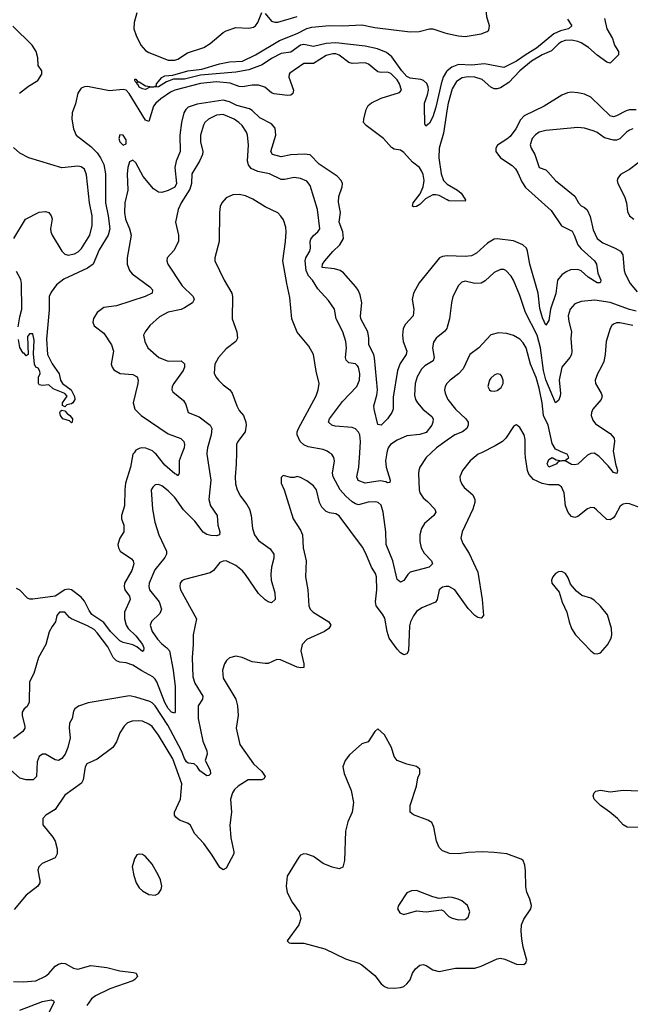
# Model space of a CAD drawing. Header units: inches. Extents: x 1954678 to 2060271, y 904822 to 1016299.
# Tile 347 of 403: x 2027349 to 2031135, y 976577 to 982687. Entities that reach past the tile are written whole.
import ezdxf

# ---------------------------------------------------------------- set-up
doc = ezdxf.new("R2010")
doc.units = ezdxf.units.IN
doc.header["$MEASUREMENT"] = 0
for name, color, linetype in [('C0927', 7, 'Continuous'), ('C0928', 7, 'Continuous'), ('C0937', 7, 'Continuous'), ('C0938', 7, 'Continuous')]:
    doc.layers.add(name, color=color, linetype=linetype)

msp = doc.modelspace()

# ---------------------------------------------------------------- linework, layer by layer
at = {"layer": 'C0927', "color": 5}
for points, elevation in [([(2028692.8, 980000), (2028692, 979928), (2028684.1, 979850), (2028687.9, 979807.9), (2028698, 979770), (2028717.3, 979730), (2028758.2, 979678.2), (2028773.6, 979650), (2028783.6, 979610), (2028792.9, 979530), (2028805.2, 979490), (2028830, 979455.6), (2028903, 979403), (2028923.9, 979370), (2028925.1, 979345.1), (2028910.2, 979290), (2028905.8, 979245.8), (2028908, 979208), (2028930.3, 979130), (2028932, 979090), (2028910, 979067.6), (2028890, 979073.6), (2028870, 979086.9), (2028830, 979126.6), (2028750, 979244.8), (2028730, 979266.5), (2028690, 979300.2), (2028630, 979328.1), (2028610, 979327.7), (2028590, 979319.1), (2028550, 979268.2), (2028530, 979253.5), (2028370, 979214), (2028354.4, 979205.6), (2028343.7, 979190), (2028341.7, 979170), (2028346.3, 979150), (2028444.9, 978970), (2028423.9, 978870), (2028425.4, 978810), (2028418.6, 978730), (2028423.5, 978610), (2028434.1, 978570), (2028484.6, 978490), (2028482.7, 978470), (2028455.2, 978430), (2028454.8, 978350), (2028485, 978210), (2028510.2, 978150), (2028511.1, 978130), (2028499.4, 978090), (2028530.2, 978030), (2028532.2, 978007.8), (2028522.4, 977997.6), (2028510, 977995.4), (2028466.3, 978026.3), (2028450, 978052.8), (2028431.3, 978070), (2028392.8, 978072.8), (2028382.4, 978082.4), (2028370, 978101.5), (2028352.1, 978150), (2028268, 978310), (2028190, 978428.6), (2028170, 978448), (2028155.5, 978455.5), (2028070, 978483.4), (2028029.5, 978490.5), (2027773.3, 978446.8), (2027713.1, 978426.9), (2027690.3, 978410), (2027683.4, 978396.6), (2027674.4, 978350), (2027659, 978321), (2027655.9, 978290), (2027661.7, 978230), (2027647.6, 978170), (2027630.2, 978130), (2027610, 978103.1), (2027590, 978089.8), (2027570, 978094.8), (2027510, 978129.7), (2027490, 978129.6), (2027470, 978115.6), (2027457.8, 978082.2), (2027452.4, 977990), (2027432.7, 977970), (2027390, 977968.9), (2027350, 977980.8), (2027250, 978068.6)], 560), ([(2028509.4, 980000), (2028508.4, 979990), (2028534, 979830), (2028522.2, 979710), (2028531.2, 979670), (2028573.8, 979610), (2028578, 979550), (2028590.3, 979510), (2028587.3, 979490), (2028570, 979484.5), (2028534.4, 979485.6), (2028510, 979491.8), (2028485.9, 979505.9), (2028434.6, 979574.6), (2028365.3, 979645.3), (2028310, 979721.5), (2028270, 979762.8), (2028230, 979795.3), (2028210, 979802.3), (2028190, 979799.7), (2028173.8, 979786.2), (2028165.2, 979770), (2028172.1, 979650), (2028186, 979570), (2028212.7, 979490), (2028260.2, 979390), (2028260.2, 979370), (2028249.1, 979350), (2028187.3, 979272.7), (2028152.1, 979190), (2028150.1, 979170), (2028154.2, 979150), (2028214, 979074), (2028227.6, 979030), (2028217.9, 979002.1), (2028167, 978953), (2028158.5, 978930), (2028171.2, 978890), (2028203.5, 978843.5), (2028230, 978814.1), (2028262.3, 978790), (2028277, 978770), (2028300.1, 978650), (2028312.2, 978550), (2028312.7, 978387.3), (2028310, 978382.9), (2028290, 978389.2), (2028270, 978412.1), (2028248, 978450), (2028198.9, 978578.9), (2028190, 978595.4), (2028174.8, 978610), (2028105.7, 978645.7), (2028050, 978682.4), (2028010, 978695.3), (2027970, 978699.8), (2027950, 978708.5), (2027929.5, 978729.5), (2027894.6, 978794.6), (2027830, 978882.8), (2027810, 978903), (2027770, 978926.6), (2027669.6, 978969.6), (2027657.3, 978977.2), (2027630, 979009.6), (2027596, 979010), (2027579.1, 978990), (2027571.3, 978950), (2027550, 978922), (2027532.1, 978887.9), (2027511.6, 978810), (2027466, 978730), (2027437.4, 978630), (2027410, 978577.2), (2027407.8, 978452.2), (2027395.1, 978424.9), (2027377.3, 978410), (2027365.5, 978390), (2027364.9, 978370), (2027381.2, 978301.2), (2027381.5, 978290), (2027368.9, 978270), (2027310, 978226)], 540), ([(2028058.9, 980000), (2028051.4, 979990), (2028035.3, 979910), (2028005.4, 979810), (2028000.5, 979770), (2027999.1, 979670), (2027980.8, 979610), (2027980.9, 979590), (2027994, 979550), (2027994.9, 979510), (2027970, 979469.6), (2027958.5, 979430), (2027961.8, 979410), (2027972.6, 979390), (2028042.3, 979342.3), (2028052.6, 979330), (2028056.9, 979310), (2028043.5, 979270), (2027999.7, 979190), (2027996.5, 979170), (2028000.2, 979150), (2028029.2, 979110), (2028035, 979090), (2027998.9, 979010), (2027998.7, 978970), (2028008.9, 978930), (2028022.5, 978910), (2028070, 978864.3), (2028111.1, 978810), (2028117.8, 978790), (2028116.4, 978770), (2028110, 978765.7), (2028074.7, 978794.7), (2028050, 978806.9), (2027990, 978822.5), (2027970, 978831.9), (2027912.3, 978890), (2027870, 978946.4), (2027796.9, 978996.9), (2027780, 979020), (2027750, 979078.7), (2027730, 979102.8), (2027670, 979148.5), (2027650, 979152.7), (2027630, 979148.3), (2027569.7, 979110.3), (2027430.5, 979090.5), (2027411.5, 979091.5), (2027397.7, 979097.7), (2027350, 979146.6), (2027330, 979157.2)], 520), ([(2028356.7, 980000), (2028337.8, 979950), (2028336.9, 979870), (2028330, 979857), (2028324.2, 979864.2), (2028310, 979868.8), (2028250, 979922), (2028195.9, 979990), (2028184.7, 980000)], 520), ([(2029900.8, 980000), (2029869.1, 979970), (2029830.2, 979910), (2029823.1, 979890), (2029822.3, 979870), (2029824.9, 979770), (2029829.1, 979750), (2029850, 979720.3), (2029878, 979698), (2029923.1, 979650), (2029928.5, 979630), (2029915.8, 979610), (2029858.3, 979561.7), (2029840.7, 979530), (2029829.3, 979490), (2029830.2, 979450), (2029838.6, 979410), (2029857.4, 979377.4), (2029902.4, 979330), (2029908, 979310), (2029886.8, 979290), (2029770, 979259.1), (2029754.8, 979245.2), (2029730, 979206), (2029710, 979197), (2029690, 979213.2), (2029662.6, 979330), (2029621.2, 979430), (2029618.4, 979510), (2029602.9, 979630), (2029590, 979675.1), (2029572, 979692), (2029555.2, 979695.2), (2029510, 979692.4), (2029450, 979677.5), (2029430, 979682.3), (2029410, 979694.9), (2029371.1, 979730), (2029336.3, 979770), (2029292.9, 979850), (2029287.6, 979872.4), (2029299.8, 979950), (2029296.4, 979970), (2029284.2, 979990), (2029269.3, 980000)], 560), ([(2029625, 980000), (2029617.9, 979950), (2029620.4, 979910), (2029646.3, 979830), (2029644, 979816), (2029630, 979813.7), (2029619.5, 979819.5), (2029584.7, 979824.7), (2029490.6, 979810.6), (2029447.5, 979827.5), (2029440.3, 979850), (2029452.7, 979910), (2029458, 980000)], 540), ([(2030000, 979169.8), (2029990, 979170.6), (2029970, 979165.3), (2029950.3, 979150), (2029937.4, 979090), (2029927, 979073), (2029841.8, 979038.2), (2029810, 979013.8), (2029790, 978988.5), (2029771.6, 978950), (2029766.5, 978926.5), (2029760.3, 978770), (2029750, 978752), (2029730, 978746.3), (2029710, 978758.5), (2029690, 978780.4), (2029640.7, 978850), (2029626.9, 978890), (2029613, 978973), (2029598.9, 978998.8), (2029559.5, 979050), (2029554.5, 979074.5), (2029562.9, 979150), (2029560.2, 979230), (2029554.4, 979250), (2029530.7, 979290), (2029495.4, 979375.4), (2029474.3, 979414.3), (2029330, 979607.4), (2029310, 979620.3), (2029270, 979627.7), (2029250, 979636.2), (2029222, 979662), (2029207.9, 979690), (2029190, 979769.5), (2029170, 979794.5), (2029130, 979825.4), (2029090, 979846.6), (2029070, 979852.7), (2029050, 979845.2), (2029030, 979846), (2028982, 979858), (2028970, 979846), (2028970.7, 979810), (2028988.8, 979768.8), (2029044.9, 979590), (2029090, 979519.5), (2029102, 979490), (2029106.7, 979410), (2029124.4, 979330), (2029121.2, 979230), (2029136.1, 979150), (2029141.2, 979050), (2029150.2, 979030), (2029168.9, 979010), (2029264.9, 978950), (2029278.4, 978930), (2029266, 978910), (2029238, 978890), (2029130, 978839.8), (2029101.2, 978810), (2029091.1, 978770), (2029111.3, 978690), (2029110, 978667.6), (2029090, 978664.8), (2029070.2, 978669.8), (2028965.7, 978714.3), (2028944.3, 978715.7), (2028890, 978691.8), (2028870, 978691.8), (2028790, 978702.4), (2028729.2, 978730), (2028690, 978738.3), (2028650, 978727.6), (2028630.4, 978710), (2028618.7, 978690), (2028607.4, 978650), (2028610, 978601), (2028688.4, 978470), (2028700.5, 978430), (2028704, 978370), (2028690.4, 978290), (2028714.9, 978190), (2028799.2, 978070), (2028850, 978021.5), (2028870.2, 977990), (2028863.4, 977976.6), (2028850.8, 977969.2), (2028766, 977970), (2028703.1, 977930), (2028681.1, 977910), (2028668, 977890), (2028656.5, 977850), (2028661.8, 977770), (2028652, 977688), (2028658, 977610), (2028677.6, 977522.4), (2028676.5, 977510), (2028630, 977420.7), (2028610, 977411.5), (2028590, 977426.6), (2028543.3, 977503.3), (2028490, 977575), (2028435.5, 977635.5), (2028405.8, 977690), (2028390, 977700.9), (2028340.3, 977720.3), (2028317.3, 977737.3), (2028309.8, 977750), (2028309.1, 977770), (2028346.2, 977850), (2028355.3, 977944.7), (2028299.6, 978099.6), (2028210, 978247.6), (2028170, 978299.8), (2028150, 978315.3), (2028110, 978332.9), (2028083.4, 978336.6), (2028045.5, 978334.5), (2028016.9, 978323.1), (2027997.1, 978302.9), (2027970, 978260.9), (2027950, 978206.6), (2027926, 978170), (2027830, 978097.4), (2027766, 978070), (2027755.2, 978050), (2027743.6, 977970), (2027731.6, 977948.4), (2027630, 977874), (2027570, 977786), (2027510.7, 977750), (2027493.4, 977730), (2027493, 977690), (2027554.9, 977614.9), (2027568.6, 977588.6), (2027581.7, 977541.7), (2027582.2, 977510), (2027570, 977486.4), (2027489.4, 977450.6), (2027467, 977430), (2027462, 977410), (2027474.7, 977345.3), (2027473.7, 977330), (2027461.3, 977310), (2027390, 977254), (2027314.5, 977165.5)], 580), ([(2030000, 977517.8), (2029970, 977528.3), (2029950, 977549.6), (2029933.5, 977590), (2029916.8, 977676.8), (2029904.4, 977704.4), (2029880.3, 977720.3), (2029790, 977753), (2029768.9, 977768.9), (2029769.9, 977810.1), (2029809.8, 977930), (2029818, 977982), (2029829.4, 978010), (2029830, 978035.3), (2029810, 978052.7), (2029750, 978067.3), (2029689.2, 978090), (2029670, 978115.3), (2029653.3, 978170), (2029610, 978249.3), (2029570, 978286), (2029550, 978269.3), (2029510, 978206), (2029470, 978192.3), (2029394, 978126), (2029366.7, 978090), (2029352, 978050), (2029361.5, 978010), (2029403.5, 977903.5), (2029419.5, 977830), (2029410.1, 977770), (2029384, 977710), (2029369, 977651), (2029362.5, 977470), (2029352.7, 977427.3), (2029330, 977418.2), (2029286.8, 977426.8), (2029230, 977451.1), (2029170, 977493.3), (2029130, 977507.8), (2029110, 977509.6), (2029090, 977501.6), (2029079.5, 977490), (2029008.4, 977371.6), (2029000.9, 977310), (2029007.6, 977270), (2029039, 977210), (2029082.7, 977150), (2029091.8, 977110), (2029078.7, 977070), (2029006.8, 976970), (2029018.8, 976958.8), (2029030, 976956.3), (2029110, 976956.5), (2029241.6, 976921.6), (2029370, 976858.3), (2029451.3, 976831.3), (2029470, 976821.3), (2029550, 976754.9), (2029590, 976704.4), (2029610, 976687), (2029630, 976679.5), (2029670, 976677), (2029710, 976680.3), (2029730, 976687.2), (2029750, 976703.1), (2029770, 976728.2), (2029785.1, 976770), (2029803.6, 976796.4), (2029830, 976818.7), (2029850, 976823.1), (2029870, 976817.6), (2029911.3, 976791.3), (2029950, 976779.5), (2030000, 976790.6)], 620), ([(2030000, 977240), (2029950, 977234), (2029910, 977244), (2029810, 977282.7), (2029778.8, 977281.2), (2029750, 977268.7), (2029698, 977190), (2029691.3, 977170), (2029705.2, 977145.2), (2029730, 977134.8), (2029810, 977156.3), (2029870, 977150.7), (2029963.6, 977163.6), (2029976.9, 977156.9), (2030000, 977132.5)], 640), ([(2027310, 976718.5), (2027370, 976715.3), (2027450, 976722.2), (2027510, 976752.3), (2027530, 976768), (2027570, 976813.2), (2027590, 976826.2), (2027610, 976831.3), (2027630.2, 976830.2), (2027682, 976802), (2027710, 976795.4), (2027790, 976817.8), (2027890, 976804.8), (2027970, 976783.5), (2028055.1, 976775.1), (2028070.7, 976770), (2028079.3, 976750), (2028062.6, 976730), (2028050, 976722.9), (2027907.6, 976672.4), (2027819.5, 976630), (2027793.8, 976610), (2027766, 976570)], 580), ([(2027350, 976540.4), (2027490, 976595), (2027544.9, 976604.9), (2027558.5, 976598.6), (2027562.4, 976590), (2027530, 976526)], 560)]:
    msp.add_lwpolyline(points, dxfattribs=dict(at, elevation=elevation))
at = {"layer": 'C0927', "color": 5, "elevation": 620}
msp.add_lwpolyline([(2028090, 977509.3), (2028076.3, 977503.7), (2028060.7, 977479.3), (2028047.4, 977430), (2028055.9, 977375.9), (2028070.4, 977330), (2028090, 977300.5), (2028110, 977280.5), (2028150, 977258), (2028190, 977254), (2028210, 977264), (2028227, 977290), (2028229.6, 977310), (2028221.7, 977350), (2028210, 977375.1), (2028170, 977445.6), (2028130, 977493.6), (2028110, 977507)], close=True, dxfattribs=at)
at = {"layer": 'C0928', "color": 5}
for points, elevation in [([(2028075.3, 982730), (2028058, 982670), (2028057.5, 982630), (2028070.5, 982590), (2028100.9, 982530), (2028130, 982496.4), (2028150, 982483.4), (2028270, 982436.4), (2028310, 982436.3), (2028330, 982442.6), (2028390, 982481.1), (2028490, 982514.3), (2028530, 982540.5), (2028610, 982608.2), (2028630, 982618.8), (2028690, 982638.6), (2028770, 982634.1), (2028797.9, 982642.1), (2028810.7, 982649.3), (2028825, 982670), (2028850, 982733)], 480), ([(2028870, 982726.2), (2028910, 982678.9), (2028930, 982671.3), (2028950, 982671.3), (2029070, 982707.4)], 480), ([(2027349, 982231), (2027404.5, 982275.5), (2027460.9, 982310), (2027486.9, 982350), (2027485.6, 982370), (2027464, 982404), (2027462.4, 982450), (2027451.2, 982490), (2027426.4, 982530), (2027307, 982647)], 480), ([(2030000, 982369.2), (2029995, 982365), (2029974.3, 982330), (2029961.7, 982290), (2029930, 982144), (2029910, 982083.6), (2029890, 982046), (2029867.5, 982027.5), (2029861.5, 982041.4), (2029857.8, 982150), (2029858.8, 982170), (2029878, 982222), (2029883.1, 982250), (2029881.6, 982270), (2029872.3, 982292.3), (2029852.2, 982310), (2029836.7, 982316.7), (2029770, 982324.4), (2029750, 982335.1), (2029717.4, 982370), (2029656.8, 982456.8), (2029623.8, 982483.8), (2029567.3, 982507.4), (2029490, 982523), (2029310, 982543), (2029250, 982538.9), (2029170, 982520.7), (2029110, 982533.7), (2029090, 982528.6), (2029030, 982485.4), (2028970, 982477.8), (2028910, 982446.6), (2028853, 982407), (2028770, 982376.1), (2028690, 982360.9), (2028470, 982342.2), (2028370, 982318), (2028301.8, 982318.2), (2028259, 982301), (2028210, 982271.8), (2028152.4, 982267.6), (2028130, 982254), (2028110, 982257.6), (2028090, 982267.9), (2028083.5, 982283.5), (2028074.7, 982290), (2028077, 982297), (2028070, 982298), (2028062.4, 982310), (2028062, 982318), (2028070, 982319.3), (2028081.7, 982301.7), (2028090, 982302.3), (2028130, 982277.2), (2028170, 982270.3), (2028186.6, 982273.4), (2028198, 982282), (2028197.4, 982290), (2028230, 982328.8), (2028250, 982339.8), (2028297.8, 982342.2), (2028392, 982370), (2028479.2, 982380.8), (2028587.2, 982412.8), (2028650, 982426.3), (2028730, 982429.5), (2028811.1, 982468.9), (2028960.7, 982559.3), (2029070, 982601), (2029130, 982632.8), (2029159.8, 982640.2), (2029270, 982650.9), (2029350, 982648.7), (2029470, 982655.3), (2029550, 982639.9), (2029770, 982611.1), (2029826, 982614.1), (2029890, 982631.6), (2029910, 982631.5), (2029985.7, 982605.7), (2030000, 982602.6)], 460), ([(2030000, 981568.5), (2029950, 981595.4), (2029930, 981600.7), (2029910, 981599.6), (2029865.2, 981574.8), (2029830, 981541.5), (2029810, 981529), (2029790, 981526.6), (2029783.7, 981530), (2029788.7, 981550), (2029832.8, 981607.2), (2029849.5, 981650), (2029855.9, 981690), (2029850, 981726), (2029840.7, 981750), (2029827, 981770), (2029783.8, 981803.8), (2029730, 981863.7), (2029710, 981877.8), (2029670, 981884.4), (2029653.7, 981893.7), (2029605.4, 981950), (2029496.2, 982030), (2029481.6, 982050), (2029482, 982070), (2029497.4, 982130), (2029510, 982155.5), (2029530, 982172.4), (2029590, 982201.3), (2029704.7, 982235.3), (2029716.3, 982250), (2029704.8, 982290), (2029690, 982314), (2029650, 982354.3), (2029630, 982360.8), (2029590, 982358.7), (2029570, 982363.9), (2029511.2, 982411.2), (2029490, 982419.8), (2029410, 982414.6), (2029390, 982421), (2029330, 982468.1), (2029310, 982475.4), (2029290, 982476.3), (2029250, 982465.3), (2029170, 982415.7), (2029110, 982416.2), (2029023.5, 982356.5), (2029018.9, 982350), (2029017.3, 982330), (2029046.2, 982250), (2029043.1, 982230), (2029030, 982219.8), (2029010, 982217.9), (2028926.9, 982226.9), (2028910, 982232.8), (2028868.1, 982268.1), (2028830, 982280.3), (2028790, 982280.1), (2028730, 982269.9), (2028710, 982272.5), (2028653.9, 982293.9), (2028570, 982301.8), (2028470, 982290.8), (2028310, 982249.9), (2028283.2, 982236.8), (2028223.7, 982196.3), (2028193.3, 982170), (2028179, 982150), (2028150, 982055.1), (2028130, 982063.1), (2028027.3, 982230), (2028009.9, 982249.9), (2027990, 982255.1), (2027906.2, 982246.2), (2027770, 982272.3), (2027750, 982271.2), (2027730, 982262.1), (2027709.3, 982230.7), (2027694.2, 982165.8), (2027675, 982110), (2027672.5, 982070), (2027682.2, 982010), (2027699.9, 981970), (2027790, 981901.4), (2027830, 981861.2), (2027850.9, 981830), (2027870, 981789.4), (2027881.6, 981730), (2027881.3, 981550), (2027897.9, 981470), (2027908.1, 981390), (2027897.2, 981350), (2027841.5, 981258.5), (2027803.7, 981170), (2027770, 981146), (2027622.2, 981077.8), (2027578, 981042), (2027544.5, 980995.5), (2027532.7, 980970), (2027532.7, 980887.3), (2027515.1, 980704.9), (2027522, 980610), (2027550, 980550.7), (2027592.9, 980490), (2027602.6, 980450), (2027614, 980430), (2027667.7, 980390), (2027688.5, 980348.5), (2027690.4, 980330), (2027679.3, 980310), (2027670, 980303.5), (2027642, 980298), (2027630, 980285.2), (2027613.6, 980293.6), (2027614, 980310), (2027642.9, 980350), (2027628.3, 980368.3), (2027556.6, 980396.6), (2027530, 980422), (2027490, 980418), (2027470, 980422), (2027465.2, 980430), (2027465.2, 980470), (2027475.3, 980490), (2027474, 980506), (2027464, 980524), (2027449, 980530), (2027442, 980550), (2027434.5, 980614.5), (2027438.9, 980698.9), (2027430, 980738), (2027410, 980738), (2027398, 980722), (2027402, 980610), (2027390, 980602), (2027377, 980617), (2027370, 980618), (2027350, 980652.7), (2027342, 980702)], 480), ([(2030000, 981220.9), (2029999, 981221), (2029970, 981217.2), (2029951, 981209), (2029826.5, 981053.5), (2029790, 980989.3), (2029781.8, 980950), (2029793, 980890), (2029789.2, 980850), (2029741.3, 980798.7), (2029726.8, 980770), (2029722.6, 980730), (2029726.9, 980690), (2029749.4, 980630), (2029745.1, 980610), (2029707.2, 980552.8), (2029691.2, 980510), (2029664.2, 980344.2), (2029664.4, 980270), (2029656.9, 980250), (2029630, 980211.2), (2029590, 980171.8), (2029570, 980176), (2029547.3, 980270), (2029544.5, 980290), (2029562.7, 980357.3), (2029566.8, 980390), (2029549.1, 980589.1), (2029545, 980610), (2029512.8, 980670), (2029513.9, 980710), (2029508.1, 980750), (2029463.9, 980830), (2029461.6, 980850), (2029469.9, 980929.9), (2029460.4, 980980.4), (2029448.3, 981008.3), (2029432.4, 981030), (2029356.9, 981116.9), (2029336, 981130), (2029301, 981141), (2029224.4, 981150), (2029227.2, 981170), (2029241.8, 981190), (2029290, 981249.4), (2029334.3, 981290), (2029356.5, 981330), (2029351.9, 981370), (2029330.5, 981430), (2029337.9, 981490), (2029324.7, 981555.3), (2029326.7, 981590), (2029348.7, 981650), (2029349.9, 981670), (2029342.2, 981690), (2029317, 981717), (2029206.3, 981790), (2029150, 981848.7), (2029113.3, 981853.3), (2029030, 981848.7), (2028970, 981837.3), (2028915.6, 981850), (2028905.8, 981870), (2028938, 981970), (2028933.5, 982013.5), (2028910, 982040.7), (2028838.3, 982078.3), (2028790, 982124.7), (2028774.4, 982134.4), (2028695.9, 982155.9), (2028650, 982177.2), (2028610, 982188.3), (2028450, 982163.4), (2028394.5, 982145.5), (2028378.2, 982130), (2028366.9, 982110), (2028351.9, 982050), (2028342.7, 981970), (2028343.6, 981870), (2028318.9, 981810), (2028310.1, 981770), (2028320.3, 981670), (2028310, 981647.6), (2028270, 981627), (2028230, 981615.8), (2028210, 981616.3), (2028177.8, 981637.8), (2028114.8, 981714.8), (2028070, 981798.3), (2028050, 981814.7), (2028030, 981804.5), (2028019.3, 981770), (2028015.5, 981730), (2028020.1, 981630), (2028001.5, 981550), (2027998.8, 981490), (2028004.3, 981450), (2028030.2, 981390), (2028040.2, 981350), (2028014.6, 981210), (2028015.1, 981170), (2028029.5, 981130), (2028046, 981110), (2028155.2, 981030), (2028171.5, 981010), (2028170.4, 980990), (2028128, 980970), (2027950, 980912.1), (2027870, 980901.1), (2027828.8, 980870), (2027807.4, 980832.6), (2027802.3, 980810), (2027810, 980788.5), (2027870, 980742), (2027917.8, 980670), (2027930.2, 980630), (2027917.3, 980550), (2027922.3, 980530), (2027933.7, 980513.7), (2027971.6, 980491.6), (2028050, 980485.9), (2028077.6, 980470), (2028084.2, 980450), (2028081.7, 980430), (2028053.2, 980310), (2028062.9, 980270), (2028102.8, 980230), (2028270, 980117.4), (2028347.8, 980087.8), (2028366, 980070), (2028370.2, 980050.2), (2028368, 980030), (2028356.7, 980000)], 520), ([(2030000, 982134.7), (2029976.2, 981983.8), (2029950.1, 981889.9), (2029947.3, 981830), (2029961.4, 981730), (2029977.2, 981690), (2029994.5, 981670), (2030000, 981666.8)], 480), ([(2029458, 980000), (2029462, 980070), (2029457.4, 980110), (2029450, 980128.2), (2029430, 980148.1), (2029410, 980157), (2029304.5, 980164.5), (2029285.1, 980170), (2029264.4, 980190), (2029270.8, 980210), (2029350, 980316.9), (2029439.8, 980410), (2029456, 980450), (2029458, 980490), (2029450.6, 980530), (2029441.7, 980541.7), (2029430, 980551.6), (2029390, 980558.7), (2029374, 980574), (2029369.9, 980590), (2029375.2, 980650), (2029371.4, 980690), (2029352.4, 980750), (2029310.6, 980830), (2029300.4, 980890), (2029264.5, 980944.5), (2029197.6, 981017.6), (2029163.9, 981070), (2029138.6, 981098.6), (2029125.3, 981130), (2029118.1, 981190), (2029122.4, 981210), (2029147.9, 981250), (2029151.6, 981270), (2029149.8, 981310), (2029154.4, 981325.6), (2029170, 981348.9), (2029198.4, 981370), (2029209.7, 981390.3), (2029194.6, 981510), (2029150, 981658.4), (2029130, 981684.4), (2029090, 981701.4), (2029050, 981708), (2028990, 981696.2), (2028970, 981696.5), (2028896.9, 981730), (2028826.1, 981746.1), (2028784.8, 981764.8), (2028767.1, 981787.1), (2028762.1, 981810), (2028767.4, 981910), (2028760.8, 981970), (2028754.6, 981990), (2028727.6, 982030), (2028708.6, 982050), (2028679.1, 982070), (2028610, 982098.5), (2028570, 982094.3), (2028519.6, 982070), (2028497.8, 982050), (2028487.9, 982032.1), (2028471, 981970), (2028471.1, 981930), (2028485, 981870), (2028482.7, 981850), (2028464.6, 981810), (2028416.6, 981730), (2028413.7, 981670), (2028403.7, 981636.3), (2028349.3, 981550), (2028331.2, 981510), (2028314.6, 981430), (2028334.4, 981350), (2028333.8, 981310), (2028305.4, 981254.6), (2028264.4, 981210), (2028260.4, 981190), (2028267, 981170), (2028356.6, 981036.6), (2028423.7, 980970), (2028431.7, 980950), (2028420.3, 980930), (2028370, 980898.7), (2028350, 980889.8), (2028270, 980872), (2028216.1, 980843.9), (2028157, 980790), (2028126.4, 980750), (2028117.6, 980730), (2028124.9, 980690), (2028142.6, 980650), (2028212.2, 980590), (2028270, 980568.6), (2028350.2, 980570.2), (2028370, 980550.6), (2028370.2, 980530), (2028362.6, 980510), (2028304, 980430), (2028294.6, 980410), (2028292.4, 980390), (2028297.6, 980377.6), (2028364.8, 980324.8), (2028378.9, 980298.9), (2028393, 980250), (2028462.2, 980222.2), (2028530.8, 980170.8), (2028541.1, 980150), (2028536.1, 980110), (2028512.7, 980030), (2028509.4, 980000)], 540), ([(2027313.6, 981330), (2027384.5, 981450), (2027470, 981493.8), (2027510, 981497.7), (2027530.4, 981490), (2027545.3, 981470), (2027550, 981451.3), (2027541.1, 981390), (2027542.8, 981370), (2027550.7, 981350), (2027610.4, 981250.4), (2027630, 981232.5), (2027650, 981226.9), (2027690, 981233.9), (2027712.4, 981247.6), (2027732.3, 981267.7), (2027783.2, 981350), (2027798.8, 981410), (2027797.5, 981470), (2027782.4, 981550), (2027763.8, 981723.8), (2027750, 981760.7), (2027730, 981774.5), (2027710, 981777.7), (2027610, 981768.8), (2027406.4, 981830), (2027350, 981859.9), (2027310, 981894.6)], 480), ([(2029269.3, 980000), (2029254.5, 980010), (2029230, 980019.8), (2029136.7, 980036.7), (2029110, 980048.4), (2029088.2, 980070), (2029069, 980110), (2029069.8, 980130), (2029078.4, 980150), (2029186.4, 980353.6), (2029200.4, 980390), (2029206, 980430), (2029186.4, 980506.4), (2029169.8, 980610), (2029140.9, 980660.9), (2029070, 980747.3), (2029036.8, 980830), (2029024.1, 980964.1), (2029004.4, 981050), (2028981, 981190), (2028997.4, 981310), (2029000.3, 981370), (2028998.9, 981398.9), (2028984.4, 981444.4), (2028968.7, 981468.7), (2028948.6, 981488.6), (2028870, 981526), (2028794, 981574), (2028750, 981595.3), (2028710, 981603.1), (2028670, 981599.7), (2028630, 981581.3), (2028602, 981550), (2028592.7, 981527.2), (2028588.9, 981491.1), (2028586, 981310), (2028558.9, 981210), (2028558, 981190), (2028616, 981070), (2028664.9, 980990), (2028668.8, 980968.8), (2028666, 980830), (2028696, 980750), (2028700.3, 980710), (2028688.5, 980690), (2028630, 980644.4), (2028581.2, 980590), (2028559.7, 980550), (2028553.9, 980493.9), (2028565.7, 980470), (2028582.6, 980450), (2028610, 980422), (2028651, 980391), (2028667, 980370), (2028694.9, 980290), (2028710, 980262), (2028735.8, 980230), (2028751.1, 980190), (2028753, 980170), (2028746.2, 980130), (2028700.7, 980070), (2028693.4, 980050), (2028692.8, 980000)], 560), ([(2027339.4, 980780.6), (2027350, 980842.8), (2027363.5, 980890), (2027360.7, 981050), (2027355.4, 981075.4), (2027330, 981124.5)], 480), ([(2030000, 980778.6), (2029997.7, 980770), (2029985.4, 980754.5), (2029930.3, 980710), (2029914.6, 980685.4), (2029908.1, 980650), (2029918.6, 980590), (2029911.5, 980570), (2029861.3, 980538.7), (2029840.9, 980519.1), (2029813.5, 980470), (2029800.2, 980430), (2029796.7, 980356.7), (2029802.7, 980330), (2029814.4, 980310), (2029849.2, 980270), (2029904.2, 980224.2), (2029911.8, 980210), (2029910.9, 980190), (2029903.7, 980170), (2029870, 980125.7), (2029830, 980113.8), (2029750, 980105.6), (2029690, 980077.6), (2029647.6, 980050), (2029633.4, 980030), (2029626.4, 980010), (2029625, 980000)], 540), ([(2030000, 980432.1), (2029998, 980430), (2029987.2, 980410), (2029983.1, 980390), (2029986, 980370), (2030000, 980339.5)], 560), ([(2030000, 980076.9), (2029932.6, 980030), (2029900.8, 980000)], 560), ([(2028184.7, 980000), (2028171.6, 980011.6), (2028131.2, 980028.8), (2028106, 980030), (2028090, 980026.6), (2028070, 980014.8), (2028058.9, 980000)], 520)]:
    msp.add_lwpolyline(points, dxfattribs=dict(at, elevation=elevation))
for points, elevation in [([(2027970, 981972.3), (2027964.6, 981950), (2027969.1, 981930), (2027990, 981908.2), (2028010, 981918), (2028010, 981942), (2027990, 981971.5)], 520), ([(2027670, 980186), (2027658.3, 980198.3), (2027617, 980210), (2027601.6, 980230), (2027598, 980250), (2027602.4, 980257.6), (2027610, 980264), (2027630, 980260.5), (2027642.5, 980242.5), (2027660.4, 980230), (2027676.4, 980210), (2027674.8, 980190)], 480)]:
    msp.add_lwpolyline(points, close=True, dxfattribs=dict(at, elevation=elevation))
at = {"layer": 'C0937', "color": 5}
for points, elevation in [([(2030212.1, 980000), (2030192.2, 979990), (2030141.1, 979950), (2030093.7, 979890), (2030078.7, 979850), (2030080.3, 979830), (2030090, 979805.5), (2030105.1, 979785.1), (2030157.7, 979737.7), (2030170.9, 979710), (2030170.8, 979690), (2030159.4, 979650), (2030092.7, 979510), (2030084.7, 979470), (2030095.9, 979435.9), (2030135.2, 979375.2), (2030190, 979258), (2030215.5, 979090), (2030224.6, 978990), (2030210, 978973), (2030190, 978977.4), (2030169.8, 978990), (2030130, 979033.5), (2030047.6, 979150), (2030010, 979169), (2030000, 979169.8)], 580), ([(2031197.5, 979657.5), (2031130, 979683.2), (2031110, 979685.8), (2031090, 979681), (2031071.9, 979668.1), (2031040.8, 979610), (2031030, 979595.8), (2031010, 979583.5), (2030990, 979584.7), (2030925.7, 979645.7), (2030910, 979656.9), (2030890, 979660.5), (2030870, 979651.2), (2030810, 979604.7), (2030790, 979598.5), (2030770, 979603.5), (2030750, 979629.6), (2030733.9, 979670), (2030723.9, 979750), (2030708.6, 979788.6), (2030690, 979800.7), (2030630, 979801.6), (2030588.7, 979808.7), (2030534.8, 979834.8), (2030505.9, 979865.9), (2030497.2, 979890), (2030483.9, 979970), (2030483.5, 980000)], 580), ([(2031030.2, 980000), (2031042.6, 979930), (2031054.7, 979890), (2031052, 979870), (2031030, 979876.3), (2030998.3, 979918.3), (2030938.6, 979978.6), (2030910, 979996.3), (2030890, 979994.7), (2030870, 979985.4), (2030810, 979928.9), (2030790, 979924.1), (2030770, 979926.8), (2030730, 979949.5), (2030710.6, 979949.4), (2030694, 979946), (2030682, 979938), (2030678.8, 979930), (2030629.8, 979909.8), (2030618.7, 979930), (2030630, 979957.3), (2030650, 979970.6), (2030675.5, 979955.5), (2030710, 979950.6), (2030730, 979950.8), (2030753.2, 979970), (2030744, 979990), (2030721.5, 980000)], 560), ([(2031185.9, 977674.1), (2031115.1, 977675.1), (2031090, 977689.6), (2031055.6, 977730), (2031008, 977770), (2030949.7, 977810), (2030911.1, 977850), (2030903.5, 977870), (2030911.1, 977888.9), (2030921.5, 977898.5), (2030950, 977904.9), (2031010, 977895.8), (2031090, 977905.5), (2031190, 977902.4)], 580), ([(2030000, 976790.6), (2030050, 976801.7), (2030170, 976801.1), (2030210, 976813.4), (2030310, 976858.7), (2030330, 976863.1), (2030357.7, 976857.7), (2030430, 976824.9), (2030475.5, 976824.5), (2030486, 976834), (2030492.3, 976850), (2030471, 976931), (2030462.8, 976982.8), (2030458.7, 977030), (2030461, 977070), (2030474.7, 977105.3), (2030517, 977170), (2030522, 977190), (2030512.3, 977230), (2030493.3, 977273.3), (2030486.6, 977306.6), (2030485.8, 977405.8), (2030480.7, 977440.7), (2030469.5, 977469.5), (2030458, 977478), (2030369.8, 977509.8), (2030290, 977518.7), (2030217.6, 977522.4), (2030130, 977518.8), (2030070, 977509.8), (2030013.2, 977513.2), (2030000, 977517.8)], 620), ([(2030000, 977132.5), (2030010, 977122), (2030030, 977111.3), (2030070, 977101), (2030110, 977104), (2030130, 977118), (2030139.3, 977150), (2030125.2, 977190), (2030090, 977219.3), (2030068, 977230), (2030030, 977239.3), (2030010, 977241.2), (2030000, 977240)], 640)]:
    msp.add_lwpolyline(points, dxfattribs=dict(at, elevation=elevation))
at = {"layer": 'C0937', "color": 5, "elevation": 620}
msp.add_lwpolyline([(2030710, 979262.9), (2030690, 979260.7), (2030670, 979249.4), (2030654.9, 979230), (2030646.7, 979210), (2030648.5, 979190), (2030694.2, 979134.2), (2030711.9, 979071.9), (2030741.3, 979010), (2030754.9, 978950), (2030770.3, 978910), (2030794.4, 978870), (2030890, 978770.8), (2030910, 978754.8), (2030930, 978750.8), (2030950, 978757.3), (2030993.2, 978806.8), (2031015.6, 978850), (2031020.5, 978870), (2031018, 978910), (2030993, 978993), (2030950, 979048.3), (2030910, 979085.7), (2030890, 979096.8), (2030834.7, 979114.7), (2030800.3, 979140.3), (2030764.7, 979184.7), (2030750, 979224), (2030732.7, 979250)], close=True, dxfattribs=at)
at = {"layer": 'C0938', "color": 5}
for points, elevation in [([(2030000, 982602.6), (2030070, 982587.3), (2030110, 982583.5), (2030210, 982598.9), (2030246.7, 982613.3), (2030257.1, 982622.9), (2030262.1, 982650), (2030246.2, 982706.2), (2030240.8, 982750), (2030242.4, 982830), (2030236.2, 982850), (2030225.4, 982865.4), (2030190, 982888.3), (2030130, 982911.9), (2030107.5, 982927.5), (2030065.8, 982970), (2030030, 982993.7), (2030000, 983000.8)], 460), ([(2030975, 982695), (2030988.9, 982630), (2031023.5, 982570), (2031037.5, 982530), (2031062.4, 982490), (2031061.7, 982470), (2031010, 982418), (2030990, 982423.4), (2030928.2, 982468.2), (2030874.9, 982514.9), (2030830, 982543.6), (2030810, 982552.4), (2030770, 982560.3), (2030730, 982558), (2030709, 982551), (2030690, 982538.1), (2030645.4, 982494.6), (2030588.2, 982470), (2030522, 982430), (2030449, 982370), (2030382.1, 982297.9), (2030330, 982264.1), (2030310, 982257.8), (2030290, 982257.8), (2030270, 982267.7), (2030216.4, 982316.4), (2030170, 982330.9), (2030130, 982332.5), (2030093.3, 982326.6), (2030056.4, 982303.6), (2030030, 982258.9), (2030005.5, 982170), (2030000, 982134.7)], 480), ([(2030745.4, 982690), (2030771.5, 982648.5), (2030750.7, 982630), (2030702.5, 982617.5), (2030660.1, 982599.9), (2030553.3, 982510), (2030488.3, 982471.7), (2030430, 982429.3), (2030350, 982389.9), (2030230, 982414.1), (2030150, 982404.4), (2030070, 982408.5), (2030027.4, 982392.6), (2030000, 982369.2)], 460), ([(2031170, 982128.4), (2031130, 982127.3), (2031110, 982121.3), (2031050, 982089.9), (2031030, 982085.5), (2031010, 982091.2), (2030890, 982206.6), (2030850, 982224.5), (2030810, 982234.5), (2030770, 982238.3), (2030745.9, 982234.1), (2030710, 982218.9), (2030600.3, 982150), (2030476.9, 982090), (2030454.3, 982065.7), (2030424.1, 982010), (2030390, 981963.5), (2030370, 981945.1), (2030312, 981908), (2030301.6, 981890), (2030301.3, 981870), (2030330.4, 981830), (2030402.4, 981782.4), (2030422.5, 981762.5), (2030437.8, 981737.8), (2030461.4, 981681.4), (2030485.1, 981645.1), (2030643.3, 981503.4), (2030709.1, 981409.1), (2030774, 981374), (2030787.6, 981350), (2030810, 981289.2), (2030830, 981264.8), (2030912.3, 981190), (2030924.7, 981170), (2030934.1, 981114.1), (2030951.4, 981070), (2030950, 981058), (2030946.4, 981053.6), (2030930, 981055.1), (2030873.5, 981090), (2030830, 981129.8), (2030810, 981138.1), (2030764.9, 981135.1), (2030737.2, 981122.8), (2030710, 981103.5), (2030684, 981070), (2030672.5, 980987.5), (2030640.5, 980890), (2030630, 980821.2), (2030610, 980791.6), (2030590, 980836.2), (2030574.2, 980894.3), (2030562.7, 980990), (2030511.1, 981170), (2030497.9, 981250), (2030490.3, 981270.3), (2030468.7, 981290), (2030410, 981316), (2030310, 981328.2), (2030290, 981324.5), (2030250, 981301.4), (2030181.3, 981238.7), (2030150, 981222), (2030110, 981217.3), (2030000, 981220.9)], 520), ([(2031150, 982009.1), (2031130, 982001.8), (2031110.7, 981989.3), (2031070, 981948.7), (2031050, 981940.7), (2031030, 981939.8), (2030974.5, 981954.5), (2030930, 981987.7), (2030910, 981996.2), (2030850, 982013.3), (2030810, 982017.7), (2030610, 981999.8), (2030570, 981989.8), (2030546.3, 981973.7), (2030527, 981950), (2030513.7, 981910), (2030519.3, 981890), (2030542.8, 981850), (2030570, 981770.7), (2030610, 981755.3), (2030623.8, 981743.8), (2030670.2, 981690), (2030791.7, 981591.7), (2030814, 981550), (2030830, 981531.7), (2030850, 981522.2), (2030867.3, 981507.3), (2030885.8, 981465.8), (2030904.2, 981384.2), (2030930, 981330.2), (2030963.4, 981303.4), (2031041.1, 981270), (2031074, 981250), (2031087.8, 981227.8), (2031096.6, 981130), (2031102.2, 981110), (2031134.3, 981050), (2031178.1, 980998.1)], 540), ([(2031190, 981802.3), (2031130, 981758.3), (2031073.4, 981726.6), (2031057, 981703), (2031054, 981690), (2031058, 981670), (2031098.9, 981590), (2031110.3, 981550), (2031118, 981498), (2031130, 981470.8), (2031156.3, 981450)], 560), ([(2030000, 981666.8), (2030064, 981630), (2030085.8, 981610), (2030113.4, 981570), (2030110, 981561.2), (2030010, 981563.2), (2030000, 981568.5)], 480), ([(2031170, 980879.2), (2031130, 980888.6), (2031010, 980932.7), (2030913.7, 980946.3), (2030830, 980939.2), (2030790, 980924.2), (2030762, 980890), (2030750.2, 980850), (2030753.9, 980813.9), (2030769.3, 980750), (2030766, 980710), (2030772.9, 980630), (2030770.2, 980610), (2030758.9, 980590), (2030709.4, 980530), (2030694.4, 980450), (2030702.8, 980370), (2030700.5, 980350), (2030690, 980324), (2030670, 980309.7), (2030610, 980452.3), (2030597.3, 980510), (2030578.3, 980650), (2030557.5, 980730), (2030485.9, 980870), (2030450, 980975.1), (2030411.4, 981071.4), (2030396, 981096), (2030363.7, 981130), (2030350, 981138), (2030330, 981137.4), (2030290, 981118.7), (2030234.2, 981065.8), (2030210, 981053), (2030170, 981051), (2030110, 981064), (2030090, 981058), (2030070, 981038.4), (2030034.7, 980970), (2030025.4, 980930), (2030013.4, 980830), (2030000, 980778.6)], 540), ([(2031150, 980789.9), (2031070, 980807.1), (2031050, 980805.3), (2031030, 980797.2), (2031020.3, 980790), (2031008.9, 980770), (2030984.9, 980690), (2030978.5, 980610), (2030970, 980566), (2030954.9, 980530), (2030930.3, 980490), (2030916.5, 980450), (2030919.5, 980430), (2030954.9, 980370), (2030960.9, 980350), (2030954, 980330), (2030902, 980270), (2030893.4, 980250), (2030892, 980230), (2030902.7, 980202.7), (2030919.5, 980179.5), (2031010, 980118.5), (2031034.9, 980090), (2031036.5, 980070), (2031028.4, 980010), (2031030.2, 980000)], 560), ([(2030721.5, 980000), (2030670, 980022.9), (2030650, 980058), (2030624.5, 980170), (2030596.9, 980230), (2030588.1, 980310), (2030570, 980401.4), (2030550, 980467.8), (2030516.4, 980550), (2030488.4, 980650), (2030470, 980682.7), (2030450, 980704.5), (2030410, 980727.8), (2030370, 980739.3), (2030316.5, 980743.5), (2030270, 980731.5), (2030194.6, 980650), (2030139.5, 980610), (2030099.4, 980520.6), (2030070.2, 980490), (2030017.4, 980450), (2030000, 980432.1)], 560), ([(2030000, 980339.5), (2030004.4, 980330), (2030050.2, 980270), (2030114.3, 980210), (2030128.9, 980190), (2030130.2, 980170), (2030120.3, 980150), (2030094.9, 980130), (2030047.6, 980110), (2030000, 980076.9)], 560), ([(2030483.5, 980000), (2030482.3, 980082.3), (2030476.9, 980110), (2030450, 980157.2), (2030430, 980173.2), (2030422, 980170), (2030410, 980162), (2030363.8, 980090), (2030341.6, 980070), (2030297.2, 980042.8), (2030212.1, 980000)], 580)]:
    msp.add_lwpolyline(points, dxfattribs=dict(at, elevation=elevation))
at = {"layer": 'C0938', "color": 5, "elevation": 580}
msp.add_lwpolyline([(2030310, 980489.4), (2030290, 980480.7), (2030270, 980463.7), (2030261.3, 980450), (2030250.5, 980410), (2030260.7, 980390), (2030270, 980384.9), (2030290, 980382), (2030310, 980386.7), (2030334.6, 980405.4), (2030347.3, 980430), (2030347.3, 980450), (2030336.3, 980476.3), (2030330, 980485.2)], close=True, dxfattribs=at)

doc.saveas('drawing.dxf')
